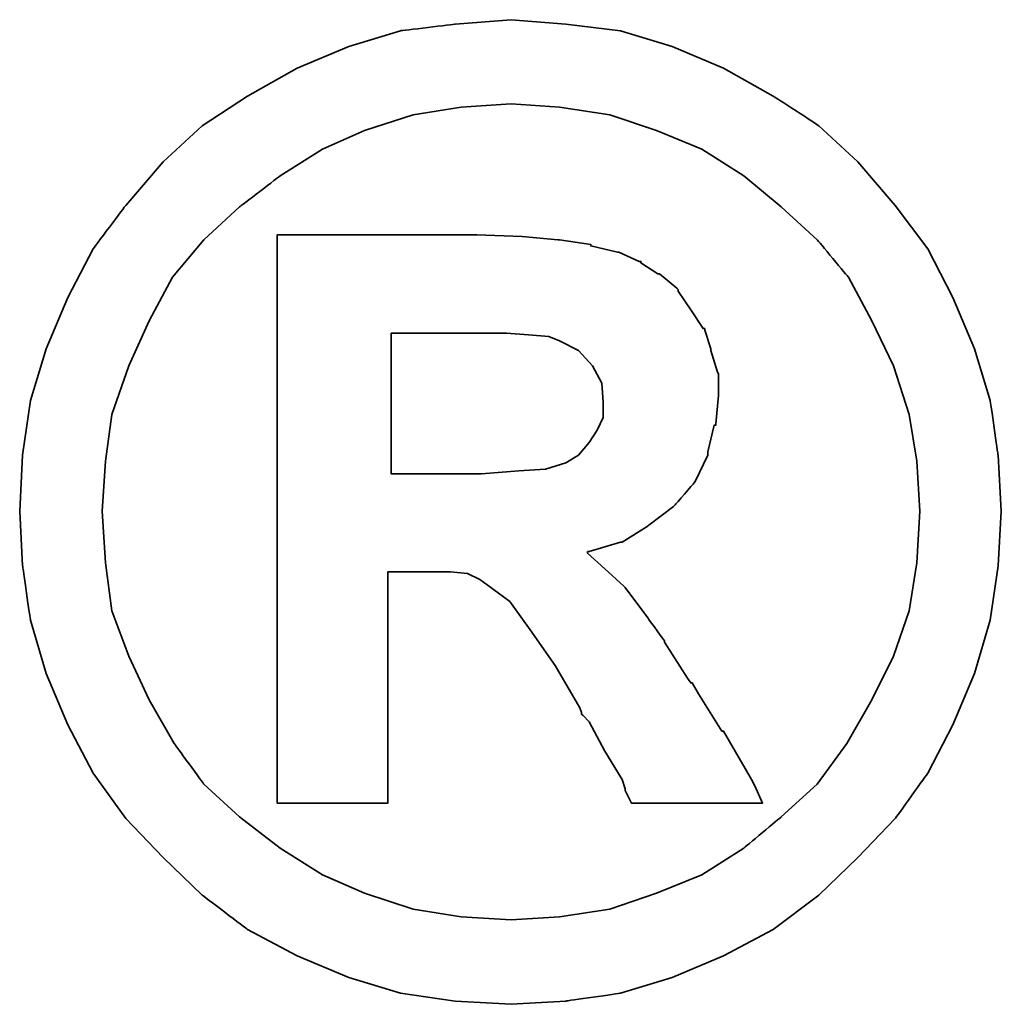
# Model space of a CAD drawing. Header units: millimetres. Extents: x -212 to 3135, y -1694 to 860.
# Tile 510 of 565: x 1112.51 to 1113.99, y -646.49 to -645.01. Entities that reach past the tile are written whole.
import ezdxf

# ---------------------------------------------------------------- set-up
doc = ezdxf.new("R2010")
doc.units = ezdxf.units.MM
doc.layers.add('DIM', color=4, linetype='CONTINUOUS')
doc.layers.add('layer 1', color=7, linetype='CONTINUOUS')

# ---------------------------------------------------------------- blocks, each defined once
blk = doc.blocks.new('TBI MOTION logo(完整正式版)')
at = {"layer": 'layer 1', "color": 22, "lineweight": 35}
for points, knots in [([(81.20634, 4.98624), (81.20634, 4.98624), (81.18649, 5.32862), (81.18649, 5.32862), (81.18649, 5.32862), (81.18649, 5.32862), (81.13886, 5.66206), (81.13886, 5.66206), (81.13886, 5.66206), (81.13886, 5.66206), (81.04359, 5.97764), (81.04359, 5.97764), (81.04359, 5.97764), (81.04359, 5.97764), (80.91061, 6.29124), (80.91061, 6.29124), (80.91061, 6.29124), (80.91061, 6.29124), (80.75778, 6.58697), (80.75778, 6.58697), (80.75778, 6.58697), (80.75778, 6.58697), (80.5593, 6.85294), (80.5593, 6.85294), (80.5593, 6.85294), (80.5593, 6.85294), (80.33105, 7.1189), (80.33105, 7.1189), (80.33105, 7.1189), (80.33105, 7.1189), (80.09287, 7.33921), (80.09287, 7.33921), (80.09287, 7.33921), (80.09287, 7.33921), (79.815, 7.51982), (79.815, 7.51982), (79.815, 7.51982), (79.815, 7.51982), (79.51133, 7.69051), (79.51133, 7.69051), (79.51133, 7.69051), (79.51133, 7.69051), (79.19773, 7.8235), (79.19773, 7.8235), (79.19773, 7.8235), (79.19773, 7.8235), (78.88215, 7.91877), (78.88215, 7.91877), (78.88215, 7.91877), (78.88215, 7.91877), (78.54871, 7.95846), (78.54871, 7.95846), (78.54871, 7.95846), (78.54871, 7.95846), (78.21526, 7.98625), (78.21526, 7.98625), (78.21526, 7.98625), (78.21526, 7.98625), (77.87388, 7.95846), (77.87388, 7.95846), (77.87388, 7.95846), (77.87388, 7.95846), (77.54044, 7.91877), (77.54044, 7.91877), (77.54044, 7.91877), (77.54044, 7.91877), (77.22485, 7.8235), (77.22485, 7.8235), (77.22485, 7.8235), (77.22485, 7.8235), (76.91027, 7.69051), (76.91027, 7.69051), (76.91027, 7.69051), (76.91027, 7.69051), (76.6056, 7.51982), (76.6056, 7.51982), (76.6056, 7.51982), (76.6056, 7.51982), (76.32972, 7.33921), (76.32972, 7.33921), (76.32972, 7.33921), (76.32972, 7.33921), (76.09154, 7.1189), (76.09154, 7.1189), (76.09154, 7.1189), (76.09154, 7.1189), (75.86329, 6.85294), (75.86329, 6.85294), (75.86329, 6.85294), (75.86329, 6.85294), (75.66382, 6.58697), (75.66382, 6.58697), (75.66382, 6.58697), (75.66382, 6.58697), (75.51099, 6.29124), (75.51099, 6.29124), (75.51099, 6.29124), (75.51099, 6.29124), (75.37702, 5.97764), (75.37702, 5.97764), (75.37702, 5.97764), (75.37702, 5.97764), (75.28175, 5.66206), (75.28175, 5.66206), (75.28175, 5.66206), (75.28175, 5.66206), (75.23411, 5.32862), (75.23411, 5.32862), (75.23411, 5.32862), (75.23411, 5.32862), (75.21625, 4.98624), (75.21625, 4.98624), (75.21625, 4.98624), (75.21625, 4.98624), (75.23411, 4.6528), (75.23411, 4.6528), (75.23411, 4.6528), (75.23411, 4.6528), (75.28175, 4.32035), (75.28175, 4.32035), (75.28175, 4.32035), (75.28175, 4.32035), (75.37702, 3.99583), (75.37702, 3.99583), (75.37702, 3.99583), (75.37702, 3.99583), (75.51099, 3.68224), (75.51099, 3.68224), (75.51099, 3.68224), (75.51099, 3.68224), (75.66382, 3.38749), (75.66382, 3.38749), (75.66382, 3.38749), (75.66382, 3.38749), (75.86329, 3.10963), (75.86329, 3.10963), (75.86329, 3.10963), (75.86329, 3.10963), (76.09154, 2.87145), (76.09154, 2.87145), (76.09154, 2.87145), (76.09154, 2.87145), (76.32972, 2.6432), (76.32972, 2.6432), (76.32972, 2.6432), (76.32972, 2.6432), (76.6056, 2.43381), (76.6056, 2.43381), (76.6056, 2.43381), (76.6056, 2.43381), (76.91027, 2.27205), (76.91027, 2.27205), (76.91027, 2.27205), (76.91027, 2.27205), (77.22485, 2.13906), (77.22485, 2.13906), (77.22485, 2.13906), (77.22485, 2.13906), (77.54044, 2.0438), (77.54044, 2.0438), (77.54044, 2.0438), (77.54044, 2.0438), (77.87388, 1.99616), (77.87388, 1.99616), (77.87388, 1.99616), (77.87388, 1.99616), (78.21526, 1.97631), (78.21526, 1.97631), (78.21526, 1.97631), (78.21526, 1.97631), (78.54871, 1.99616), (78.54871, 1.99616), (78.54871, 1.99616), (78.54871, 1.99616), (78.88215, 2.0438), (78.88215, 2.0438), (78.88215, 2.0438), (78.88215, 2.0438), (79.19773, 2.13906), (79.19773, 2.13906), (79.19773, 2.13906), (79.19773, 2.13906), (79.51133, 2.27205), (79.51133, 2.27205), (79.51133, 2.27205), (79.51133, 2.27205), (79.815, 2.43381), (79.815, 2.43381), (79.815, 2.43381), (79.815, 2.43381), (80.09287, 2.6432), (80.09287, 2.6432), (80.09287, 2.6432), (80.09287, 2.6432), (80.33105, 2.87145), (80.33105, 2.87145), (80.33105, 2.87145), (80.33105, 2.87145), (80.5593, 3.10963), (80.5593, 3.10963), (80.5593, 3.10963), (80.5593, 3.10963), (80.75778, 3.38749), (80.75778, 3.38749), (80.75778, 3.38749), (80.75778, 3.38749), (80.91061, 3.68224), (80.91061, 3.68224), (80.91061, 3.68224), (80.91061, 3.68224), (81.04359, 3.99583), (81.04359, 3.99583), (81.04359, 3.99583), (81.04359, 3.99583), (81.13886, 4.32035), (81.13886, 4.32035), (81.13886, 4.32035), (81.13886, 4.32035), (81.18649, 4.6528), (81.18649, 4.6528), (81.18649, 4.6528), (81.18649, 4.6528), (81.20634, 4.98624), (81.20634, 4.98624)], [0, 0, 0, 0, 0.0178571, 0.0178571, 0.0178571, 0.0178572, 0.0357143, 0.0357143, 0.0357143, 0.0357143, 0.0535714, 0.0535714, 0.0535714, 0.0535714, 0.0714286, 0.0714286, 0.0714286, 0.0714286, 0.0892857, 0.0892857, 0.0892857, 0.0892857, 0.1071429, 0.1071429, 0.1071429, 0.1071429, 0.125, 0.125, 0.125, 0.125, 0.1428571, 0.1428571, 0.1428571, 0.1428572, 0.1607143, 0.1607143, 0.1607143, 0.1607143, 0.1785714, 0.1785714, 0.1785714, 0.1785714, 0.1964286, 0.1964286, 0.1964286, 0.1964286, 0.2142857, 0.2142857, 0.2142857, 0.2142857, 0.2321429, 0.2321429, 0.2321429, 0.2321429, 0.25, 0.25, 0.25, 0.25, 0.2678571, 0.2678571, 0.2678571, 0.2678572, 0.2857143, 0.2857143, 0.2857143, 0.2857143, 0.3035714, 0.3035714, 0.3035714, 0.3035714, 0.3214286, 0.3214286, 0.3214286, 0.3214286, 0.3392857, 0.3392857, 0.3392857, 0.3392857, 0.3571429, 0.3571429, 0.3571429, 0.3571429, 0.375, 0.375, 0.375, 0.375, 0.3928571, 0.3928571, 0.3928571, 0.3928572, 0.4107143, 0.4107143, 0.4107143, 0.4107143, 0.4285714, 0.4285714, 0.4285714, 0.4285714, 0.4464286, 0.4464286, 0.4464286, 0.4464286, 0.4642857, 0.4642857, 0.4642857, 0.4642857, 0.4821429, 0.4821429, 0.4821429, 0.4821429, 0.5, 0.5, 0.5, 0.5, 0.5178571, 0.5178571, 0.5178571, 0.5178572, 0.5357143, 0.5357143, 0.5357143, 0.5357143, 0.5535714, 0.5535714, 0.5535714, 0.5535714, 0.5714286, 0.5714286, 0.5714286, 0.5714286, 0.5892857, 0.5892857, 0.5892857, 0.5892857, 0.6071429, 0.6071429, 0.6071429, 0.6071429, 0.625, 0.625, 0.625, 0.625, 0.6428571, 0.6428571, 0.6428571, 0.6428572, 0.6607143, 0.6607143, 0.6607143, 0.6607143, 0.6785714, 0.6785714, 0.6785714, 0.6785714, 0.6964286, 0.6964286, 0.6964286, 0.6964286, 0.7142857, 0.7142857, 0.7142857, 0.7142857, 0.7321429, 0.7321429, 0.7321429, 0.7321429, 0.75, 0.75, 0.75, 0.75, 0.7678571, 0.7678571, 0.7678571, 0.7678572, 0.7857143, 0.7857143, 0.7857143, 0.7857143, 0.8035714, 0.8035714, 0.8035714, 0.8035714, 0.8214286, 0.8214286, 0.8214286, 0.8214286, 0.8392857, 0.8392857, 0.8392857, 0.8392857, 0.8571429, 0.8571429, 0.8571429, 0.8571429, 0.875, 0.875, 0.875, 0.875, 0.8928571, 0.8928571, 0.8928571, 0.8928572, 0.9107143, 0.9107143, 0.9107143, 0.9107143, 0.9285714, 0.9285714, 0.9285714, 0.9285714, 0.9464286, 0.9464286, 0.9464286, 0.9464286, 0.9642857, 0.9642857, 0.9642857, 0.9642857, 0.9821429, 0.9821429, 0.9821429, 0.9821429, 1, 1, 1, 1]), ([(80.71014, 4.98624), (80.71014, 4.98624), (80.69129, 5.29091), (80.69129, 5.29091), (80.69129, 5.29091), (80.69129, 5.29091), (80.64464, 5.57672), (80.64464, 5.57672), (80.64464, 5.57672), (80.64464, 5.57672), (80.54937, 5.87245), (80.54937, 5.87245), (80.54937, 5.87245), (80.54937, 5.87245), (80.41639, 6.14833), (80.41639, 6.14833), (80.41639, 6.14833), (80.41639, 6.14833), (80.27349, 6.41429), (80.27349, 6.41429), (80.27349, 6.41429), (80.27349, 6.41429), (80.08295, 6.64255), (80.08295, 6.64255), (80.08295, 6.64255), (80.08295, 6.64255), (79.86264, 6.84301), (79.86264, 6.84301), (79.86264, 6.84301), (79.86264, 6.84301), (79.63439, 7.03355), (79.63439, 7.03355), (79.63439, 7.03355), (79.63439, 7.03355), (79.37835, 7.1963), (79.37835, 7.1963), (79.37835, 7.1963), (79.37835, 7.1963), (79.10246, 7.30944), (79.10246, 7.30944), (79.10246, 7.30944), (79.10246, 7.30944), (78.81665, 7.40471), (78.81665, 7.40471), (78.81665, 7.40471), (78.81665, 7.40471), (78.511, 7.45234), (78.511, 7.45234), (78.511, 7.45234), (78.511, 7.45234), (78.21526, 7.47219), (78.21526, 7.47219), (78.21526, 7.47219), (78.21526, 7.47219), (77.9106, 7.45234), (77.9106, 7.45234), (77.9106, 7.45234), (77.9106, 7.45234), (77.61685, 7.40471), (77.61685, 7.40471), (77.61685, 7.40471), (77.61685, 7.40471), (77.32012, 7.30944), (77.32012, 7.30944), (77.32012, 7.30944), (77.32012, 7.30944), (77.06309, 7.1963), (77.06309, 7.1963), (77.06309, 7.1963), (77.06309, 7.1963), (76.80606, 7.03355), (76.80606, 7.03355), (76.80606, 7.03355), (76.80606, 7.03355), (76.55797, 6.84301), (76.55797, 6.84301), (76.55797, 6.84301), (76.55797, 6.84301), (76.34063, 6.64255), (76.34063, 6.64255), (76.34063, 6.64255), (76.34063, 6.64255), (76.1491, 6.41429), (76.1491, 6.41429), (76.1491, 6.41429), (76.1491, 6.41429), (76.0062, 6.14833), (76.0062, 6.14833), (76.0062, 6.14833), (76.0062, 6.14833), (75.88314, 5.87245), (75.88314, 5.87245), (75.88314, 5.87245), (75.88314, 5.87245), (75.77794, 5.57672), (75.77794, 5.57672), (75.77794, 5.57672), (75.77794, 5.57672), (75.73924, 5.29091), (75.73924, 5.29091), (75.73924, 5.29091), (75.73924, 5.29091), (75.72039, 4.98624), (75.72039, 4.98624), (75.72039, 4.98624), (75.72039, 4.98624), (75.73924, 4.67165), (75.73924, 4.67165), (75.73924, 4.67165), (75.73924, 4.67165), (75.77794, 4.37791), (75.77794, 4.37791), (75.77794, 4.37791), (75.77794, 4.37791), (75.88314, 4.10102), (75.88314, 4.10102), (75.88314, 4.10102), (75.88314, 4.10102), (76.0062, 3.83407), (76.0062, 3.83407), (76.0062, 3.83407), (76.0062, 3.83407), (76.15902, 3.56811), (76.15902, 3.56811), (76.15902, 3.56811), (76.15902, 3.56811), (76.34063, 3.32001), (76.34063, 3.32001), (76.34063, 3.32001), (76.34063, 3.32001), (76.55797, 3.11955), (76.55797, 3.11955), (76.55797, 3.11955), (76.55797, 3.11955), (76.80606, 2.92901), (76.80606, 2.92901), (76.80606, 2.92901), (76.80606, 2.92901), (77.06309, 2.76725), (77.06309, 2.76725), (77.06309, 2.76725), (77.06309, 2.76725), (77.32012, 2.65412), (77.32012, 2.65412), (77.32012, 2.65412), (77.32012, 2.65412), (77.61685, 2.55786), (77.61685, 2.55786), (77.61685, 2.55786), (77.61685, 2.55786), (77.9106, 2.51022), (77.9106, 2.51022), (77.9106, 2.51022), (77.9106, 2.51022), (78.21526, 2.49137), (78.21526, 2.49137), (78.21526, 2.49137), (78.21526, 2.49137), (78.511, 2.51022), (78.511, 2.51022), (78.511, 2.51022), (78.511, 2.51022), (78.81665, 2.55786), (78.81665, 2.55786), (78.81665, 2.55786), (78.81665, 2.55786), (79.10246, 2.65412), (79.10246, 2.65412), (79.10246, 2.65412), (79.10246, 2.65412), (79.37835, 2.76725), (79.37835, 2.76725), (79.37835, 2.76725), (79.37835, 2.76725), (79.63439, 2.92901), (79.63439, 2.92901), (79.63439, 2.92901), (79.63439, 2.92901), (79.86264, 3.11955), (79.86264, 3.11955), (79.86264, 3.11955), (79.86264, 3.11955), (80.08295, 3.32001), (80.08295, 3.32001), (80.08295, 3.32001), (80.08295, 3.32001), (80.26356, 3.56811), (80.26356, 3.56811), (80.26356, 3.56811), (80.26356, 3.56811), (80.41639, 3.83407), (80.41639, 3.83407), (80.41639, 3.83407), (80.41639, 3.83407), (80.54937, 4.10102), (80.54937, 4.10102), (80.54937, 4.10102), (80.54937, 4.10102), (80.64464, 4.37791), (80.64464, 4.37791), (80.64464, 4.37791), (80.64464, 4.37791), (80.69129, 4.67165), (80.69129, 4.67165), (80.69129, 4.67165), (80.69129, 4.67165), (80.71014, 4.98624), (80.71014, 4.98624)], [0, 0, 0, 0, 0.0192308, 0.0192308, 0.0192308, 0.0192308, 0.0384615, 0.0384615, 0.0384615, 0.0384615, 0.0576923, 0.0576923, 0.0576923, 0.0576923, 0.0769231, 0.0769231, 0.0769231, 0.0769231, 0.0961538, 0.0961538, 0.0961538, 0.0961539, 0.1153846, 0.1153846, 0.1153846, 0.1153846, 0.1346154, 0.1346154, 0.1346154, 0.1346154, 0.1538462, 0.1538462, 0.1538462, 0.1538462, 0.1730769, 0.1730769, 0.1730769, 0.1730769, 0.1923077, 0.1923077, 0.1923077, 0.1923077, 0.2115385, 0.2115385, 0.2115385, 0.2115385, 0.2307692, 0.2307692, 0.2307692, 0.2307692, 0.25, 0.25, 0.25, 0.25, 0.2692308, 0.2692308, 0.2692308, 0.2692308, 0.2884615, 0.2884615, 0.2884615, 0.2884615, 0.3076923, 0.3076923, 0.3076923, 0.3076923, 0.3269231, 0.3269231, 0.3269231, 0.3269231, 0.3461538, 0.3461538, 0.3461538, 0.3461539, 0.3653846, 0.3653846, 0.3653846, 0.3653846, 0.3846154, 0.3846154, 0.3846154, 0.3846154, 0.4038462, 0.4038462, 0.4038462, 0.4038462, 0.4230769, 0.4230769, 0.4230769, 0.4230769, 0.4423077, 0.4423077, 0.4423077, 0.4423077, 0.4615385, 0.4615385, 0.4615385, 0.4615385, 0.4807692, 0.4807692, 0.4807692, 0.4807692, 0.5, 0.5, 0.5, 0.5, 0.5192308, 0.5192308, 0.5192308, 0.5192308, 0.5384615, 0.5384615, 0.5384615, 0.5384615, 0.5576923, 0.5576923, 0.5576923, 0.5576923, 0.5769231, 0.5769231, 0.5769231, 0.5769231, 0.5961538, 0.5961538, 0.5961538, 0.5961539, 0.6153846, 0.6153846, 0.6153846, 0.6153846, 0.6346154, 0.6346154, 0.6346154, 0.6346154, 0.6538462, 0.6538462, 0.6538462, 0.6538462, 0.6730769, 0.6730769, 0.6730769, 0.6730769, 0.6923077, 0.6923077, 0.6923077, 0.6923077, 0.7115385, 0.7115385, 0.7115385, 0.7115385, 0.7307692, 0.7307692, 0.7307692, 0.7307692, 0.75, 0.75, 0.75, 0.75, 0.7692308, 0.7692308, 0.7692308, 0.7692308, 0.7884615, 0.7884615, 0.7884615, 0.7884615, 0.8076923, 0.8076923, 0.8076923, 0.8076923, 0.8269231, 0.8269231, 0.8269231, 0.8269231, 0.8461538, 0.8461538, 0.8461538, 0.8461539, 0.8653846, 0.8653846, 0.8653846, 0.8653846, 0.8846154, 0.8846154, 0.8846154, 0.8846154, 0.9038462, 0.9038462, 0.9038462, 0.9038462, 0.9230769, 0.9230769, 0.9230769, 0.9230769, 0.9423077, 0.9423077, 0.9423077, 0.9423077, 0.9615385, 0.9615385, 0.9615385, 0.9615385, 0.9807692, 0.9807692, 0.9807692, 0.9807692, 1, 1, 1, 1]), ([(76.78721, 3.2823), (76.78721, 3.2823), (76.78721, 3.32001), (76.78721, 3.32001), (76.78721, 3.32001), (76.78721, 3.32001), (76.78721, 3.42422), (76.78721, 3.42422), (76.78721, 3.42422), (76.78721, 3.42422), (76.78721, 3.59689), (76.78721, 3.59689), (76.78721, 3.59689), (76.78721, 3.59689), (76.78721, 3.80529), (76.78721, 3.80529), (76.78721, 3.80529), (76.78721, 3.80529), (76.78721, 4.0524), (76.78721, 4.0524), (76.78721, 4.0524), (76.78721, 4.0524), (76.78721, 4.32035), (76.78721, 4.32035), (76.78721, 4.32035), (76.78721, 4.32035), (76.78721, 4.92868), (76.78721, 4.92868), (76.78721, 4.92868), (76.78721, 4.92868), (76.78721, 5.53801), (76.78721, 5.53801), (76.78721, 5.53801), (76.78721, 5.53801), (76.78721, 5.82482), (76.78721, 5.82482), (76.78721, 5.82482), (76.78721, 5.82482), (76.78721, 6.07291), (76.78721, 6.07291), (76.78721, 6.07291), (76.78721, 6.07291), (76.78721, 6.30017), (76.78721, 6.30017), (76.78721, 6.30017), (76.78721, 6.30017), (76.78721, 6.45399), (76.78721, 6.45399), (76.78721, 6.45399), (76.78721, 6.45399), (76.78721, 6.5572), (76.78721, 6.5572), (76.78721, 6.5572), (76.78721, 6.5572), (76.78721, 6.59689), (76.78721, 6.59689), (76.78721, 6.59689), (76.78721, 6.59689), (76.78721, 6.67232), (76.78721, 6.67232), (76.78721, 6.67232), (76.78721, 6.67232), (76.8537, 6.67232), (76.8537, 6.67232), (76.8537, 6.67232), (76.8537, 6.67232), (76.87355, 6.67232), (76.87355, 6.67232), (76.87355, 6.67232), (76.87355, 6.67232), (76.91027, 6.67232), (76.91027, 6.67232), (76.91027, 6.67232), (76.91027, 6.67232), (77.04424, 6.67232), (77.04424, 6.67232), (77.04424, 6.67232), (77.04424, 6.67232), (77.22485, 6.67232), (77.22485, 6.67232), (77.22485, 6.67232), (77.22485, 6.67232), (77.43524, 6.67232), (77.43524, 6.67232), (77.43524, 6.67232), (77.43524, 6.67232), (77.65357, 6.67232), (77.65357, 6.67232), (77.65357, 6.67232), (77.65357, 6.67232), (77.82625, 6.67232), (77.82625, 6.67232), (77.82625, 6.67232), (77.82625, 6.67232), (77.94037, 6.67232), (77.94037, 6.67232), (77.94037, 6.67232), (77.94037, 6.67232), (77.97709, 6.67232), (77.97709, 6.67232), (77.97709, 6.67232), (77.97709, 6.67232), (77.99694, 6.67232), (77.99694, 6.67232), (77.99694, 6.67232), (77.99694, 6.67232), (78.00686, 6.67232), (78.00686, 6.67232), (78.00686, 6.67232), (78.00686, 6.67232), (78.28275, 6.6624), (78.28275, 6.6624), (78.28275, 6.6624), (78.28275, 6.6624), (78.50107, 6.64255), (78.50107, 6.64255), (78.50107, 6.64255), (78.50107, 6.64255), (78.511, 6.64255), (78.511, 6.64255), (78.511, 6.64255), (78.511, 6.64255), (78.70154, 6.61476), (78.70154, 6.61476), (78.70154, 6.61476), (78.70154, 6.61476), (78.70154, 6.60483), (78.70154, 6.60483), (78.70154, 6.60483), (78.70154, 6.60483), (78.86429, 6.56713), (78.86429, 6.56713), (78.86429, 6.56713), (78.86429, 6.56713), (78.87223, 6.56713), (78.87223, 6.56713), (78.87223, 6.56713), (78.87223, 6.56713), (78.99727, 6.51056), (78.99727, 6.51056), (78.99727, 6.51056), (78.99727, 6.51056), (79.00719, 6.51056), (79.00719, 6.51056), (79.00719, 6.51056), (79.00719, 6.51056), (79.00719, 6.50162), (79.00719, 6.50162), (79.00719, 6.50162), (79.00719, 6.50162), (79.1104, 6.43415), (79.1104, 6.43415), (79.1104, 6.43415), (79.1104, 6.43415), (79.12132, 6.43415), (79.12132, 6.43415), (79.12132, 6.43415), (79.12132, 6.43415), (79.22552, 6.34781), (79.22552, 6.34781), (79.22552, 6.34781), (79.22552, 6.34781), (79.23544, 6.33888), (79.23544, 6.33888), (79.23544, 6.33888), (79.23544, 6.33888), (79.23544, 6.32895), (79.23544, 6.32895), (79.23544, 6.32895), (79.23544, 6.32895), (79.31087, 6.21483), (79.31087, 6.21483), (79.31087, 6.21483), (79.31087, 6.21483), (79.38629, 6.1007), (79.38629, 6.1007), (79.38629, 6.1007), (79.38629, 6.1007), (79.3972, 6.1007), (79.3972, 6.1007), (79.3972, 6.1007), (79.3972, 6.1007), (79.3972, 6.09078), (79.3972, 6.09078), (79.3972, 6.09078), (79.3972, 6.09078), (79.43392, 5.97764), (79.43392, 5.97764), (79.43392, 5.97764), (79.43392, 5.97764), (79.43392, 5.96772), (79.43392, 5.96772), (79.43392, 5.96772), (79.43392, 5.96772), (79.47362, 5.83474), (79.47362, 5.83474), (79.47362, 5.83474), (79.47362, 5.83474), (79.48156, 5.82482), (79.48156, 5.82482), (79.48156, 5.82482), (79.48156, 5.82482), (79.48156, 5.69977), (79.48156, 5.69977), (79.48156, 5.69977), (79.48156, 5.69977), (79.48156, 5.69183), (79.48156, 5.69183), (79.48156, 5.69183), (79.48156, 5.69183), (79.4637, 5.51915), (79.4637, 5.51915), (79.4637, 5.51915), (79.4637, 5.51915), (79.4637, 5.51122), (79.4637, 5.51122), (79.4637, 5.51122), (79.4637, 5.51122), (79.45377, 5.51122), (79.45377, 5.51122), (79.45377, 5.51122), (79.45377, 5.51122), (79.41507, 5.34847), (79.41507, 5.34847), (79.41507, 5.34847), (79.41507, 5.34847), (79.41507, 5.33854), (79.41507, 5.33854), (79.41507, 5.33854), (79.41507, 5.33854), (79.41507, 5.32862), (79.41507, 5.32862), (79.41507, 5.32862), (79.41507, 5.32862), (79.33865, 5.16785), (79.33865, 5.16785), (79.33865, 5.16785), (79.33865, 5.16785), (79.33071, 5.15693), (79.33071, 5.15693), (79.33071, 5.15693), (79.33071, 5.15693), (79.2156, 5.02495), (79.2156, 5.02495), (79.2156, 5.02495), (79.2156, 5.02495), (79.20567, 5.01502), (79.20567, 5.01502), (79.20567, 5.01502), (79.20567, 5.01502), (79.05483, 4.89991), (79.05483, 4.89991), (79.05483, 4.89991), (79.05483, 4.89991), (79.04491, 4.89197), (79.04491, 4.89197), (79.04491, 4.89197), (79.04491, 4.89197), (78.89208, 4.7967), (78.89208, 4.7967), (78.89208, 4.7967), (78.89208, 4.7967), (78.88215, 4.7967), (78.88215, 4.7967), (78.88215, 4.7967), (78.88215, 4.7967), (78.69161, 4.73913), (78.69161, 4.73913), (78.69161, 4.73913), (78.69161, 4.73913), (78.68169, 4.73913), (78.68169, 4.73913), (78.68169, 4.73913), (78.68169, 4.73913), (78.68169, 4.72921), (78.68169, 4.72921), (78.68169, 4.72921), (78.68169, 4.72921), (78.78688, 4.63394), (78.78688, 4.63394), (78.78688, 4.63394), (78.78688, 4.63394), (78.902, 4.52875), (78.902, 4.52875), (78.902, 4.52875), (78.902, 4.52875), (78.91093, 4.52081), (78.91093, 4.52081), (78.91093, 4.52081), (78.91093, 4.52081), (79.02506, 4.36798), (79.02506, 4.36798), (79.02506, 4.36798), (79.02506, 4.36798), (79.1501, 4.1953), (79.1501, 4.1953), (79.1501, 4.1953), (79.1501, 4.1953), (79.1501, 4.18736), (79.1501, 4.18736), (79.1501, 4.18736), (79.1501, 4.18736), (79.29201, 3.96705), (79.29201, 3.96705), (79.29201, 3.96705), (79.29201, 3.96705), (79.31087, 3.93828), (79.31087, 3.93828), (79.31087, 3.93828), (79.31087, 3.93828), (79.32079, 3.93828), (79.32079, 3.93828), (79.32079, 3.93828), (79.32079, 3.93828), (79.3585, 3.87178), (79.3585, 3.87178), (79.3585, 3.87178), (79.3585, 3.87178), (79.50141, 3.64353), (79.50141, 3.64353), (79.50141, 3.64353), (79.50141, 3.64353), (79.51133, 3.64353), (79.51133, 3.64353), (79.51133, 3.64353), (79.51133, 3.64353), (79.64431, 3.41528), (79.64431, 3.41528), (79.64431, 3.41528), (79.64431, 3.41528), (79.68202, 3.3478), (79.68202, 3.3478), (79.68202, 3.3478), (79.68202, 3.3478), (79.70187, 3.31009), (79.70187, 3.31009), (79.70187, 3.31009), (79.70187, 3.31009), (79.7495, 3.2049), (79.7495, 3.2049), (79.7495, 3.2049), (79.7495, 3.2049), (79.64431, 3.2049), (79.64431, 3.2049), (79.64431, 3.2049), (79.64431, 3.2049), (79.62546, 3.2049), (79.62546, 3.2049), (79.62546, 3.2049), (79.62546, 3.2049), (79.53912, 3.2049), (79.53912, 3.2049), (79.53912, 3.2049), (79.53912, 3.2049), (79.31087, 3.2049), (79.31087, 3.2049), (79.31087, 3.2049), (79.31087, 3.2049), (79.08262, 3.2049), (79.08262, 3.2049), (79.08262, 3.2049), (79.08262, 3.2049), (79.00719, 3.2049), (79.00719, 3.2049), (79.00719, 3.2049), (79.00719, 3.2049), (78.98735, 3.2049), (78.98735, 3.2049), (78.98735, 3.2049), (78.98735, 3.2049), (78.94964, 3.2049), (78.94964, 3.2049), (78.94964, 3.2049), (78.94964, 3.2049), (78.92979, 3.24459), (78.92979, 3.24459), (78.92979, 3.24459), (78.92979, 3.24459), (78.91093, 3.2823), (78.91093, 3.2823), (78.91093, 3.2823), (78.91093, 3.2823), (78.91093, 3.29223), (78.91093, 3.29223), (78.91093, 3.29223), (78.91093, 3.29223), (78.89208, 3.3478), (78.89208, 3.3478), (78.89208, 3.3478), (78.89208, 3.3478), (78.78688, 3.52048), (78.78688, 3.52048), (78.78688, 3.52048), (78.78688, 3.52048), (78.69161, 3.7001), (78.69161, 3.7001), (78.69161, 3.7001), (78.69161, 3.7001), (78.6539, 3.7388), (78.6539, 3.7388), (78.6539, 3.7388), (78.6539, 3.7388), (78.64398, 3.74873), (78.64398, 3.74873), (78.64398, 3.74873), (78.64398, 3.74873), (78.64398, 3.75766), (78.64398, 3.75766), (78.64398, 3.75766), (78.64398, 3.75766), (78.63405, 3.78644), (78.63405, 3.78644), (78.63405, 3.78644), (78.63405, 3.78644), (78.48321, 4.04347), (78.48321, 4.04347), (78.48321, 4.04347), (78.48321, 4.04347), (78.33038, 4.2618), (78.33038, 4.2618), (78.33038, 4.2618), (78.33038, 4.2618), (78.20732, 4.43447), (78.20732, 4.43447), (78.20732, 4.43447), (78.20732, 4.43447), (78.09221, 4.52081), (78.09221, 4.52081), (78.09221, 4.52081), (78.09221, 4.52081), (78.02472, 4.56845), (78.02472, 4.56845), (78.02472, 4.56845), (78.02472, 4.56845), (77.9493, 4.60616), (77.9493, 4.60616), (77.9493, 4.60616), (77.9493, 4.60616), (77.8451, 4.61608), (77.8451, 4.61608), (77.8451, 4.61608), (77.8451, 4.61608), (77.71113, 4.61608), (77.71113, 4.61608), (77.71113, 4.61608), (77.71113, 4.61608), (77.69128, 4.61608), (77.69128, 4.61608), (77.69128, 4.61608), (77.69128, 4.61608), (77.67342, 4.61608), (77.67342, 4.61608), (77.67342, 4.61608), (77.67342, 4.61608), (77.5583, 4.61608), (77.5583, 4.61608), (77.5583, 4.61608), (77.5583, 4.61608), (77.46303, 4.61608), (77.46303, 4.61608), (77.46303, 4.61608), (77.46303, 4.61608), (77.46303, 4.54761), (77.46303, 4.54761), (77.46303, 4.54761), (77.46303, 4.54761), (77.46303, 4.47318), (77.46303, 4.47318), (77.46303, 4.47318), (77.46303, 4.47318), (77.46303, 4.24294), (77.46303, 4.24294), (77.46303, 4.24294), (77.46303, 4.24294), (77.46303, 3.99583), (77.46303, 3.99583), (77.46303, 3.99583), (77.46303, 3.99583), (77.46303, 3.72888), (77.46303, 3.72888), (77.46303, 3.72888), (77.46303, 3.72888), (77.46303, 3.51055), (77.46303, 3.51055), (77.46303, 3.51055), (77.46303, 3.51055), (77.46303, 3.42422), (77.46303, 3.42422), (77.46303, 3.42422), (77.46303, 3.42422), (77.46303, 3.35773), (77.46303, 3.35773), (77.46303, 3.35773), (77.46303, 3.35773), (77.46303, 3.30017), (77.46303, 3.30017), (77.46303, 3.30017), (77.46303, 3.30017), (77.46303, 3.2823), (77.46303, 3.2823), (77.46303, 3.2823), (77.46303, 3.2823), (77.46303, 3.2049), (77.46303, 3.2049), (77.46303, 3.2049), (77.46303, 3.2049), (77.39753, 3.2049), (77.39753, 3.2049), (77.39753, 3.2049), (77.39753, 3.2049), (77.37768, 3.2049), (77.37768, 3.2049), (77.37768, 3.2049), (77.37768, 3.2049), (77.32012, 3.2049), (77.32012, 3.2049), (77.32012, 3.2049), (77.32012, 3.2049), (77.12165, 3.2049), (77.12165, 3.2049), (77.12165, 3.2049), (77.12165, 3.2049), (76.94897, 3.2049), (76.94897, 3.2049), (76.94897, 3.2049), (76.94897, 3.2049), (76.8924, 3.2049), (76.8924, 3.2049), (76.8924, 3.2049), (76.8924, 3.2049), (76.8537, 3.2049), (76.8537, 3.2049), (76.8537, 3.2049), (76.8537, 3.2049), (76.78721, 3.2049), (76.78721, 3.2049), (76.78721, 3.2049), (76.78721, 3.2049), (76.78721, 3.2823), (76.78721, 3.2823)], [0, 0, 0, 0, 0.0074074, 0.0074074, 0.0074074, 0.0074074, 0.0148148, 0.0148148, 0.0148148, 0.0148148, 0.0222222, 0.0222222, 0.0222222, 0.0222222, 0.0296296, 0.0296296, 0.0296296, 0.0296296, 0.037037, 0.037037, 0.037037, 0.037037, 0.0444444, 0.0444444, 0.0444444, 0.0444445, 0.0518519, 0.0518519, 0.0518519, 0.0518519, 0.0592593, 0.0592593, 0.0592593, 0.0592593, 0.0666667, 0.0666667, 0.0666667, 0.0666667, 0.0740741, 0.0740741, 0.0740741, 0.0740741, 0.0814815, 0.0814815, 0.0814815, 0.0814815, 0.0888889, 0.0888889, 0.0888889, 0.0888889, 0.0962963, 0.0962963, 0.0962963, 0.0962963, 0.1037037, 0.1037037, 0.1037037, 0.1037037, 0.1111111, 0.1111111, 0.1111111, 0.1111111, 0.1185185, 0.1185185, 0.1185185, 0.1185185, 0.1259259, 0.1259259, 0.1259259, 0.1259259, 0.1333333, 0.1333333, 0.1333333, 0.1333333, 0.1407407, 0.1407407, 0.1407407, 0.1407408, 0.1481481, 0.1481481, 0.1481481, 0.1481482, 0.1555556, 0.1555556, 0.1555556, 0.1555556, 0.162963, 0.162963, 0.162963, 0.162963, 0.1703704, 0.1703704, 0.1703704, 0.1703704, 0.1777778, 0.1777778, 0.1777778, 0.1777778, 0.1851852, 0.1851852, 0.1851852, 0.1851852, 0.1925926, 0.1925926, 0.1925926, 0.1925926, 0.2, 0.2, 0.2, 0.2, 0.2074074, 0.2074074, 0.2074074, 0.2074074, 0.2148148, 0.2148148, 0.2148148, 0.2148148, 0.2222222, 0.2222222, 0.2222222, 0.2222222, 0.2296296, 0.2296296, 0.2296296, 0.2296296, 0.237037, 0.237037, 0.237037, 0.237037, 0.2444444, 0.2444444, 0.2444444, 0.2444445, 0.2518519, 0.2518519, 0.2518519, 0.2518519, 0.2592593, 0.2592593, 0.2592593, 0.2592593, 0.2666667, 0.2666667, 0.2666667, 0.2666667, 0.2740741, 0.2740741, 0.2740741, 0.2740741, 0.2814815, 0.2814815, 0.2814815, 0.2814815, 0.2888889, 0.2888889, 0.2888889, 0.2888889, 0.2962963, 0.2962963, 0.2962963, 0.2962963, 0.3037037, 0.3037037, 0.3037037, 0.3037037, 0.3111111, 0.3111111, 0.3111111, 0.3111111, 0.3185185, 0.3185185, 0.3185185, 0.3185185, 0.3259259, 0.3259259, 0.3259259, 0.3259259, 0.3333333, 0.3333333, 0.3333333, 0.3333333, 0.3407407, 0.3407407, 0.3407407, 0.3407408, 0.3481481, 0.3481481, 0.3481481, 0.3481482, 0.3555556, 0.3555556, 0.3555556, 0.3555556, 0.362963, 0.362963, 0.362963, 0.362963, 0.3703704, 0.3703704, 0.3703704, 0.3703704, 0.3777778, 0.3777778, 0.3777778, 0.3777778, 0.3851852, 0.3851852, 0.3851852, 0.3851852, 0.3925926, 0.3925926, 0.3925926, 0.3925926, 0.4, 0.4, 0.4, 0.4, 0.4074074, 0.4074074, 0.4074074, 0.4074074, 0.4148148, 0.4148148, 0.4148148, 0.4148148, 0.4222222, 0.4222222, 0.4222222, 0.4222222, 0.4296296, 0.4296296, 0.4296296, 0.4296296, 0.437037, 0.437037, 0.437037, 0.437037, 0.4444444, 0.4444444, 0.4444444, 0.4444445, 0.4518519, 0.4518519, 0.4518519, 0.4518519, 0.4592593, 0.4592593, 0.4592593, 0.4592593, 0.4666667, 0.4666667, 0.4666667, 0.4666667, 0.4740741, 0.4740741, 0.4740741, 0.4740741, 0.4814815, 0.4814815, 0.4814815, 0.4814815, 0.4888889, 0.4888889, 0.4888889, 0.4888889, 0.4962963, 0.4962963, 0.4962963, 0.4962963, 0.5037037, 0.5037037, 0.5037037, 0.5037037, 0.5111111, 0.5111111, 0.5111111, 0.5111111, 0.5185185, 0.5185185, 0.5185185, 0.5185185, 0.5259259, 0.5259259, 0.5259259, 0.5259259, 0.5333333, 0.5333333, 0.5333333, 0.5333333, 0.5407407, 0.5407407, 0.5407407, 0.5407408, 0.5481481, 0.5481481, 0.5481481, 0.5481482, 0.5555556, 0.5555556, 0.5555556, 0.5555556, 0.562963, 0.562963, 0.562963, 0.562963, 0.5703704, 0.5703704, 0.5703704, 0.5703704, 0.5777778, 0.5777778, 0.5777778, 0.5777778, 0.5851852, 0.5851852, 0.5851852, 0.5851852, 0.5925926, 0.5925926, 0.5925926, 0.5925926, 0.6, 0.6, 0.6, 0.6, 0.6074074, 0.6074074, 0.6074074, 0.6074074, 0.6148148, 0.6148148, 0.6148148, 0.6148148, 0.6222222, 0.6222222, 0.6222222, 0.6222222, 0.6296296, 0.6296296, 0.6296296, 0.6296296, 0.637037, 0.637037, 0.637037, 0.637037, 0.6444444, 0.6444444, 0.6444444, 0.6444445, 0.6518519, 0.6518519, 0.6518519, 0.6518519, 0.6592593, 0.6592593, 0.6592593, 0.6592593, 0.6666667, 0.6666667, 0.6666667, 0.6666667, 0.6740741, 0.6740741, 0.6740741, 0.6740741, 0.6814815, 0.6814815, 0.6814815, 0.6814815, 0.6888889, 0.6888889, 0.6888889, 0.6888889, 0.6962963, 0.6962963, 0.6962963, 0.6962963, 0.7037037, 0.7037037, 0.7037037, 0.7037037, 0.7111111, 0.7111111, 0.7111111, 0.7111111, 0.7185185, 0.7185185, 0.7185185, 0.7185185, 0.7259259, 0.7259259, 0.7259259, 0.7259259, 0.7333333, 0.7333333, 0.7333333, 0.7333333, 0.7407407, 0.7407407, 0.7407407, 0.7407408, 0.7481481, 0.7481481, 0.7481481, 0.7481482, 0.7555556, 0.7555556, 0.7555556, 0.7555556, 0.762963, 0.762963, 0.762963, 0.762963, 0.7703704, 0.7703704, 0.7703704, 0.7703704, 0.7777778, 0.7777778, 0.7777778, 0.7777778, 0.7851852, 0.7851852, 0.7851852, 0.7851852, 0.7925926, 0.7925926, 0.7925926, 0.7925926, 0.8, 0.8, 0.8, 0.8, 0.8074074, 0.8074074, 0.8074074, 0.8074074, 0.8148148, 0.8148148, 0.8148148, 0.8148148, 0.8222222, 0.8222222, 0.8222222, 0.8222222, 0.8296296, 0.8296296, 0.8296296, 0.8296296, 0.837037, 0.837037, 0.837037, 0.837037, 0.8444444, 0.8444444, 0.8444444, 0.8444445, 0.8518519, 0.8518519, 0.8518519, 0.8518519, 0.8592593, 0.8592593, 0.8592593, 0.8592593, 0.8666667, 0.8666667, 0.8666667, 0.8666667, 0.8740741, 0.8740741, 0.8740741, 0.8740741, 0.8814815, 0.8814815, 0.8814815, 0.8814815, 0.8888889, 0.8888889, 0.8888889, 0.8888889, 0.8962963, 0.8962963, 0.8962963, 0.8962963, 0.9037037, 0.9037037, 0.9037037, 0.9037037, 0.9111111, 0.9111111, 0.9111111, 0.9111111, 0.9185185, 0.9185185, 0.9185185, 0.9185185, 0.9259259, 0.9259259, 0.9259259, 0.9259259, 0.9333333, 0.9333333, 0.9333333, 0.9333333, 0.9407407, 0.9407407, 0.9407407, 0.9407408, 0.9481481, 0.9481481, 0.9481481, 0.9481482, 0.9555556, 0.9555556, 0.9555556, 0.9555556, 0.962963, 0.962963, 0.962963, 0.962963, 0.9703704, 0.9703704, 0.9703704, 0.9703704, 0.9777778, 0.9777778, 0.9777778, 0.9777778, 0.9851852, 0.9851852, 0.9851852, 0.9851852, 0.9925926, 0.9925926, 0.9925926, 0.9925926, 1, 1, 1, 1]), ([(77.48288, 6.07291), (77.48288, 6.07291), (77.48288, 5.99551), (77.48288, 5.99551), (77.48288, 5.99551), (77.48288, 5.99551), (77.48288, 5.82482), (77.48288, 5.82482), (77.48288, 5.82482), (77.48288, 5.82482), (77.48288, 5.63328), (77.48288, 5.63328), (77.48288, 5.63328), (77.48288, 5.63328), (77.48288, 5.46358), (77.48288, 5.46358), (77.48288, 5.46358), (77.48288, 5.46358), (77.48288, 5.29091), (77.48288, 5.29091), (77.48288, 5.29091), (77.48288, 5.29091), (77.48288, 5.21449), (77.48288, 5.21449), (77.48288, 5.21449), (77.48288, 5.21449), (77.50074, 5.21449), (77.50074, 5.21449), (77.50074, 5.21449), (77.50074, 5.21449), (77.71113, 5.21449), (77.71113, 5.21449), (77.71113, 5.21449), (77.71113, 5.21449), (77.94037, 5.21449), (77.94037, 5.21449), (77.94037, 5.21449), (77.94037, 5.21449), (78.01579, 5.21449), (78.01579, 5.21449), (78.01579, 5.21449), (78.01579, 5.21449), (78.03465, 5.21449), (78.03465, 5.21449), (78.03465, 5.21449), (78.03465, 5.21449), (78.2629, 5.23335), (78.2629, 5.23335), (78.2629, 5.23335), (78.2629, 5.23335), (78.42565, 5.24327), (78.42565, 5.24327), (78.42565, 5.24327), (78.42565, 5.24327), (78.54871, 5.28098), (78.54871, 5.28098), (78.54871, 5.28098), (78.54871, 5.28098), (78.62611, 5.32862), (78.62611, 5.32862), (78.62611, 5.32862), (78.62611, 5.32862), (78.69161, 5.40503), (78.69161, 5.40503), (78.69161, 5.40503), (78.69161, 5.40503), (78.73925, 5.48145), (78.73925, 5.48145), (78.73925, 5.48145), (78.73925, 5.48145), (78.77696, 5.55885), (78.77696, 5.55885), (78.77696, 5.55885), (78.77696, 5.55885), (78.77696, 5.65214), (78.77696, 5.65214), (78.77696, 5.65214), (78.77696, 5.65214), (78.76902, 5.76726), (78.76902, 5.76726), (78.76902, 5.76726), (78.76902, 5.76726), (78.71146, 5.87245), (78.71146, 5.87245), (78.71146, 5.87245), (78.71146, 5.87245), (78.62611, 5.96772), (78.62611, 5.96772), (78.62611, 5.96772), (78.62611, 5.96772), (78.511, 6.02528), (78.511, 6.02528), (78.511, 6.02528), (78.511, 6.02528), (78.44451, 6.05306), (78.44451, 6.05306), (78.44451, 6.05306), (78.44451, 6.05306), (78.32046, 6.06299), (78.32046, 6.06299), (78.32046, 6.06299), (78.32046, 6.06299), (78.18748, 6.07291), (78.18748, 6.07291), (78.18748, 6.07291), (78.18748, 6.07291), (77.99694, 6.07291), (77.99694, 6.07291), (77.99694, 6.07291), (77.99694, 6.07291), (77.97709, 6.07291), (77.97709, 6.07291), (77.97709, 6.07291), (77.97709, 6.07291), (77.90167, 6.07291), (77.90167, 6.07291), (77.90167, 6.07291), (77.90167, 6.07291), (77.69128, 6.07291), (77.69128, 6.07291), (77.69128, 6.07291), (77.69128, 6.07291), (77.50074, 6.07291), (77.50074, 6.07291), (77.50074, 6.07291), (77.50074, 6.07291), (77.48288, 6.07291), (77.48288, 6.07291)], [0, 0, 0, 0, 0.03125, 0.03125, 0.03125, 0.03125, 0.0625, 0.0625, 0.0625, 0.0625, 0.09375, 0.09375, 0.09375, 0.09375, 0.125, 0.125, 0.125, 0.125, 0.15625, 0.15625, 0.15625, 0.15625, 0.1875, 0.1875, 0.1875, 0.1875, 0.21875, 0.21875, 0.21875, 0.21875, 0.25, 0.25, 0.25, 0.25, 0.28125, 0.28125, 0.28125, 0.28125, 0.3125, 0.3125, 0.3125, 0.3125, 0.34375, 0.34375, 0.34375, 0.34375, 0.375, 0.375, 0.375, 0.375, 0.40625, 0.40625, 0.40625, 0.40625, 0.4375, 0.4375, 0.4375, 0.4375, 0.46875, 0.46875, 0.46875, 0.46875, 0.5, 0.5, 0.5, 0.5, 0.53125, 0.53125, 0.53125, 0.53125, 0.5625, 0.5625, 0.5625, 0.5625, 0.59375, 0.59375, 0.59375, 0.59375, 0.625, 0.625, 0.625, 0.625, 0.65625, 0.65625, 0.65625, 0.65625, 0.6875, 0.6875, 0.6875, 0.6875, 0.71875, 0.71875, 0.71875, 0.71875, 0.75, 0.75, 0.75, 0.75, 0.78125, 0.78125, 0.78125, 0.78125, 0.8125, 0.8125, 0.8125, 0.8125, 0.84375, 0.84375, 0.84375, 0.84375, 0.875, 0.875, 0.875, 0.875, 0.90625, 0.90625, 0.90625, 0.90625, 0.9375, 0.9375, 0.9375, 0.9375, 0.96875, 0.96875, 0.96875, 0.96875, 1, 1, 1, 1])]:
    blk.add_open_spline(points, degree=3, knots=knots, dxfattribs=at)

msp = doc.modelspace()

# ---------------------------------------------------------------- block references
at = {"layer": 'DIM', "color": 7, "xscale": 0.246592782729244, "yscale": 0.246592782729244, "zscale": 0.246592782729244}
msp.add_blockref('TBI MOTION logo(完整正式版)', (1093.9633, -646.9799), dxfattribs=at)

doc.saveas('drawing.dxf')
